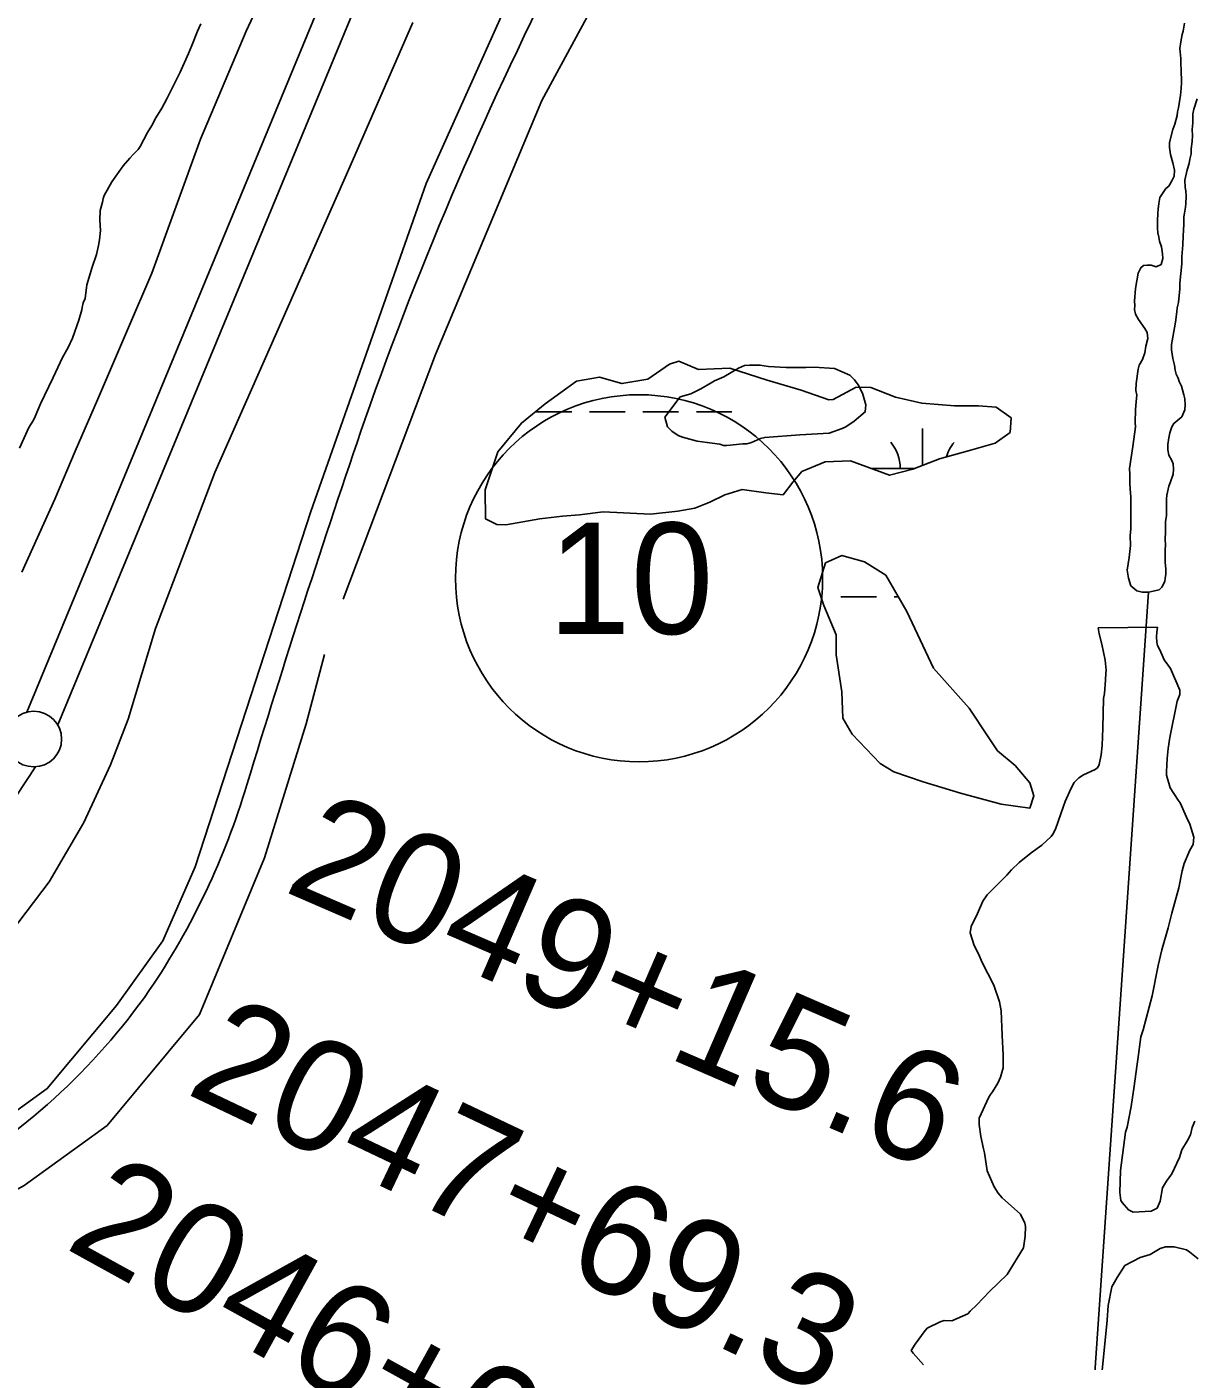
# Model space of a CAD drawing. Extents: x 3245246 to 3283090, y 806824 to 832173.
# Drawn here: x 3254865 to 3255914, y 813236 to 814436 of the extents above; entities that cross this region are included whole.
import ezdxf

# ---------------------------------------------------------------- set-up
doc = ezdxf.new("R2010")
doc.units = 0
for name, color, linetype in [('V-LEVE-TOET', 7, 'Continuous'), ('V-ROAD-CNTR', 7, 'Continuous'), ('V-ROAD-IDEN', 7, 'Continuous'), ('V-SITE-VEGE', 7, 'Continuous'), ('V-SURV-IDEN', 7, 'Continuous'), ('V-SURV-LINE', 7, 'Continuous'), ('V-TOPO-SHOR', 7, 'Continuous'), ('V-WETL-SWMP', 7, 'Continuous')]:
    doc.layers.add(name, color=color, linetype=linetype)

msp = doc.modelspace()

# ---------------------------------------------------------------- linework, layer by layer
at = {"layer": 'V-LEVE-TOET'}
for points in [[(3255105.8, 814525.4), (3255062.2, 814431.4), (3255021, 814334.4), (3254977.4, 814214.1), (3254955.5, 814162.9), (3254928.6, 814100.1), (3254908.3, 814053.9), (3254890, 814010.7), (3254860.4, 813945.3)], [(3254850.4, 813620.9), (3254884.9, 813666.8), (3254916.2, 813720.3), (3254940.1, 813772.1), (3254956.1, 813813), (3254980.7, 813894.7), (3255033.9, 814034.9), (3255155.6, 814310.1), (3255211.8, 814439.3)]]:
    msp.add_lwpolyline(points, dxfattribs=at)
at = {"layer": 'V-ROAD-CNTR'}
for centre, radius, start, end in [((3258365.2, 812956.2), 3389, 152.8165, 160.5948), ((3264443.2, 810902.6), 9804.3, 161.07613, 163.09148), ((3254418.2, 813946.7), 672.7, 325.9145, 343.3613), ((3254497, 813904.1), 583.6, 299.501, 325.0427)]:
    msp.add_arc(centre, radius, start, end, dxfattribs=at)
at = {"layer": 'V-ROAD-IDEN'}
msp.add_circle((3255415.3, 813939.7), 165, dxfattribs=at)
msp.add_circle((3255415.3, 813939.7), 165, dxfattribs=at)
at = {"layer": 'V-SITE-VEGE'}
for p, q in [((3255827.9, 813895.1), (3255881.4, 813895.7)), ((3255828.9, 813889.8), (3255827.9, 813895.1)), ((3255881.4, 813895.7), (3255880.8, 813891.4)), ((3255831.3, 813880.4), (3255828.9, 813889.8)), ((3255834.2, 813866.2), (3255831.3, 813880.4)), ((3255880.8, 813891.4), (3255880.4, 813887.1)), ((3255880.4, 813887.1), (3255880.8, 813882.4)), ((3255880.8, 813882.4), (3255881.4, 813879.4)), ((3255881.4, 813879.4), (3255883.1, 813876.1)), ((3255883.1, 813876.1), (3255885.4, 813870.5)), ((3255885.4, 813870.5), (3255887.4, 813866.5)), ((3255835.2, 813857.2), (3255834.2, 813866.2)), ((3255834.9, 813854.5), (3255835.2, 813857.2)), ((3255887.4, 813866.5), (3255893.1, 813858.5)), ((3255893.1, 813858.5), (3255901.4, 813839.2)), ((3255833.6, 813836.2), (3255834.6, 813848.2)), ((3255834.6, 813848.2), (3255834.9, 813854.5)), ((3255832.9, 813831.6), (3255833.6, 813836.2)), ((3255901.4, 813835.2), (3255899, 813829.2)), ((3255901.4, 813839.2), (3255901.4, 813835.2)), ((3255832.2, 813805), (3255832.9, 813831.6)), ((3255899, 813829.2), (3255892.4, 813796.7)), ((3255831.6, 813789.4), (3255832.2, 813805)), ((3255892.4, 813796.7), (3255891, 813786.7)), ((3255830.6, 813781.1), (3255831.6, 813789.4)), ((3255891, 813786.7), (3255890, 813777.7)), ((3255827.6, 813769.8), (3255828.9, 813772.4)), ((3255828.9, 813772.4), (3255830.6, 813781.1)), ((3255890, 813777.7), (3255889.4, 813765.8)), ((3255806.3, 813756.2), (3255810.6, 813760.5)), ((3255810.6, 813760.5), (3255814.9, 813763.1)), ((3255814.9, 813763.1), (3255825.2, 813767.8)), ((3255825.2, 813767.8), (3255827.6, 813769.8)), ((3255889.4, 813765.8), (3255889.4, 813762.8)), ((3255889.4, 813762.8), (3255892.7, 813751.5)), ((3255798.3, 813739.2), (3255803.3, 813750.5)), ((3255803.3, 813750.5), (3255806.3, 813756.2)), ((3255892.7, 813751.5), (3255900, 813740.2)), ((3255796.7, 813734.9), (3255798.3, 813739.2)), ((3255900, 813740.2), (3255901.7, 813737.9)), ((3255901.7, 813737.9), (3255907.3, 813724.9)), ((3255789.7, 813714.3), (3255796.7, 813734.9)), ((3255907.3, 813724.9), (3255910.3, 813718.6)), ((3255787.3, 813709.6), (3255789.7, 813714.3)), ((3255910.3, 813718.6), (3255914, 813706.9)), ((3255777.4, 813699.7), (3255785.7, 813707.6)), ((3255785.7, 813707.6), (3255787.3, 813709.6)), ((3255913.3, 813700.3), (3255910.3, 813695.3)), ((3255914, 813706.9), (3255913.3, 813700.3)), ((3255757.1, 813684.4), (3255767.7, 813693)), ((3255767.7, 813693), (3255777.4, 813699.7)), ((3255910.3, 813695.3), (3255905.3, 813683.4)), ((3255745.8, 813672.8), (3255750.1, 813677.7)), ((3255750.1, 813677.7), (3255757.1, 813684.4)), ((3255903.6, 813676.7), (3255900.6, 813661.4)), ((3255905.3, 813683.4), (3255903.6, 813676.7)), ((3255728.2, 813655.2), (3255745.8, 813672.8)), ((3255724.2, 813649.5), (3255728.2, 813655.2)), ((3255900.6, 813661.4), (3255894.3, 813638.8)), ((3255719.5, 813638.5), (3255724.2, 813649.5)), ((3255713.9, 813626.6), (3255719.5, 813638.5)), ((3255894.3, 813638.8), (3255891, 813625.5)), ((3255712.9, 813620.9), (3255713.9, 813626.6)), ((3255716.5, 813609.6), (3255712.9, 813620.9)), ((3255891, 813625.5), (3255885.3, 813605.9)), ((3255720.8, 813601.7), (3255716.5, 813609.6)), ((3255885.3, 813605.9), (3255882, 813591.6)), ((3255723.5, 813595), (3255720.8, 813601.7)), ((3255734.1, 813574.1), (3255723.5, 813595)), ((3255882, 813591.6), (3255876.4, 813564.4)), ((3255739.4, 813559.1), (3255734.1, 813574.1)), ((3255740.8, 813550.8), (3255739.4, 813559.1)), ((3255876.4, 813564.4), (3255868.4, 813533.8)), ((3255741.8, 813528.9), (3255740.8, 813550.8)), ((3255868.4, 813533.8), (3255866.4, 813527.5)), ((3255742.7, 813511.3), (3255741.8, 813528.9)), ((3255866.4, 813527.5), (3255863.7, 813507.2)), ((3255742.7, 813499.6), (3255742.7, 813511.3)), ((3255740.1, 813491.3), (3255742.7, 813499.6)), ((3255862.7, 813500.9), (3255860.4, 813483.3)), ((3255863.7, 813507.2), (3255862.7, 813500.9)), ((3255733.1, 813478), (3255737.8, 813486)), ((3255737.8, 813486), (3255740.1, 813491.3)), ((3255721.1, 813454.4), (3255729.8, 813473.4)), ((3255729.8, 813473.4), (3255731.1, 813475.7)), ((3255731.1, 813475.7), (3255733.1, 813478)), ((3255860.4, 813483.3), (3255857.7, 813465)), ((3255857.7, 813465), (3255854.1, 813446.4)), ((3255721.1, 813448.8), (3255721.1, 813454.4)), ((3255722.5, 813438.1), (3255721.1, 813448.8)), ((3255912.5, 813446.1), (3255914.9, 813451.7)), ((3255724.8, 813426.8), (3255722.5, 813438.1)), ((3255852.7, 813441.8), (3255848.1, 813407.5)), ((3255854.1, 813446.4), (3255852.7, 813441.8)), ((3255908.2, 813434.4), (3255910.9, 813439.4)), ((3255910.9, 813439.4), (3255912.5, 813446.1)), ((3255725.8, 813423.2), (3255724.8, 813426.8)), ((3255901.2, 813419.2), (3255903.2, 813426.1)), ((3255903.2, 813426.1), (3255908.2, 813434.4)), ((3255728.1, 813407.2), (3255725.8, 813423.2)), ((3255894.3, 813404.5), (3255901.2, 813419.2)), ((3255734.4, 813392.6), (3255728.1, 813407.2)), ((3255848.1, 813407.5), (3255847.4, 813387.6)), ((3255889.3, 813397.9), (3255894.3, 813404.5)), ((3255738.1, 813387), (3255734.4, 813392.6)), ((3255883.6, 813379.9), (3255885.9, 813391.9)), ((3255885.9, 813391.9), (3255889.3, 813397.9)), ((3255741.7, 813383), (3255738.1, 813387)), ((3255758.3, 813368.3), (3255741.7, 813383)), ((3255847.4, 813387.6), (3255848.4, 813380.6)), ((3255848.4, 813380.6), (3255849.7, 813378.6)), ((3255849.7, 813378.6), (3255855.4, 813372)), ((3255881, 813373.6), (3255883.6, 813379.9)), ((3255762, 813360), (3255758.3, 813368.3)), ((3255855.4, 813372), (3255859.4, 813370)), ((3255859.4, 813370), (3255875.6, 813371)), ((3255875.6, 813371), (3255881, 813373.6)), ((3255762.6, 813357), (3255762, 813360)), ((3255762.3, 813348.4), (3255762.6, 813357)), ((3255761, 813337.8), (3255762.3, 813348.4)), ((3255746.3, 813313.8), (3255761, 813337.8)), ((3255865.7, 813329.1), (3255852, 813322.1)), ((3255874.6, 813331.8), (3255865.7, 813329.1)), ((3255883.6, 813337.4), (3255874.6, 813331.8)), ((3255888.6, 813338.7), (3255883.6, 813337.4)), ((3255896.2, 813338.7), (3255888.6, 813338.7)), ((3255907.5, 813336.1), (3255896.2, 813338.7)), ((3255910.5, 813334.1), (3255907.5, 813336.1)), ((3255917.8, 813328.1), (3255910.5, 813334.1)), ((3255852, 813322.1), (3255845, 813311.2)), ((3255730.4, 813298.6), (3255746.3, 813313.8)), ((3255845, 813311.2), (3255840.4, 813302.9)), ((3255718.8, 813286.6), (3255730.4, 813298.6)), ((3255840.4, 813302.9), (3255837.1, 813286.2)), ((3255710.8, 813278.6), (3255712.8, 813281)), ((3255712.8, 813281), (3255718.8, 813286.6)), ((3255837.1, 813286.2), (3255836.1, 813272.9)), ((3255674.2, 813265.7), (3255685.9, 813271.3)), ((3255685.9, 813271.3), (3255689.5, 813272.7)), ((3255689.5, 813272.7), (3255696.5, 813272.3)), ((3255696.5, 813272.3), (3255710.8, 813278.6)), ((3255836.1, 813272.9), (3255831.4, 813224.8)), ((3255666.9, 813255.7), (3255671.6, 813262.4)), ((3255671.6, 813262.4), (3255674.2, 813265.7)), ((3255659.9, 813245.7), (3255663.6, 813251.4)), ((3255661.6, 813243.1), (3255659.9, 813245.7)), ((3255663.6, 813251.4), (3255666.9, 813255.7)), ((3255670.9, 813232.8), (3255661.6, 813243.1))]:
    msp.add_line(p, q, dxfattribs=at)
msp.add_lwpolyline([(3255021.4, 814438.1), (3255018.4, 814431.4), (3255013.4, 814418.5), (3255010.4, 814411.5), (3255002.8, 814394.5), (3254990.8, 814370.6), (3254986.2, 814362.3), (3254980.8, 814353.7), (3254977.2, 814346.7), (3254973.5, 814340.4), (3254966.9, 814327.7), (3254964.9, 814325.1), (3254960.9, 814320.8), (3254957.6, 814317.4), (3254951.6, 814310.5), (3254941.3, 814296.2), (3254934.6, 814283.9), (3254933.6, 814281.2), (3254933, 814277.9), (3254931, 814270.3), (3254930.6, 814261.6), (3254931.3, 814252.3), (3254930.3, 814244), (3254929.3, 814238.7), (3254927.6, 814230.7), (3254923.6, 814219.4), (3254919, 814203.5), (3254917.3, 814191.2), (3254915.7, 814187.2), (3254914.7, 814183.2), (3254914.3, 814180.9), (3254911.7, 814171.6), (3254906, 814155.6), (3254902, 814147.3), (3254897, 814138.3), (3254888.7, 814120.1), (3254880.7, 814104.1), (3254877.1, 814096.5), (3254872.4, 814085.2), (3254870.8, 814081.8), (3254866.8, 814075.2), (3254858.5, 814056.6)], dxfattribs=at)
msp.add_lwpolyline([(3255452.1, 814102.9), (3255461.8, 814105.5), (3255470.7, 814109.9), (3255480.1, 814115.5), (3255483, 814117.2), (3255491.4, 814120.8), (3255504.6, 814128.5), (3255510, 814131.1), (3255514.6, 814131.4), (3255523.9, 814131.4), (3255531.6, 814130.1), (3255547.5, 814129.1), (3255565.1, 814129.1), (3255572.8, 814129.4), (3255591.1, 814128.4), (3255604.7, 814122.4), (3255609, 814118.1), (3255612.3, 814113.5), (3255616, 814106.2), (3255619, 814095.5), (3255618.6, 814089.2), (3255608.7, 814080.9), (3255601.3, 814075.9), (3255598, 814074.3), (3255586.1, 814070.3), (3255559.8, 814068.6), (3255528.2, 814066.3), (3255524.6, 814065.3), (3255516.3, 814061.7), (3255512.3, 814060.7), (3255508.6, 814060.7), (3255494.3, 814059), (3255491.3, 814059), (3255488, 814060.3), (3255476.4, 814061.7), (3255467.4, 814063), (3255454.4, 814066.7), (3255450.5, 814068), (3255444.8, 814072), (3255440.8, 814076), (3255438.5, 814084.6)], close=True, dxfattribs=at)
at = {"layer": 'V-SURV-LINE'}
for points in [[(3254865, 813819.4), (3255157.5, 814525.8)], [(3255185.3, 814514.3), (3254892.7, 813807.9)], [(3254872.7, 813770.2), (3254814, 813681.6)]]:
    msp.add_lwpolyline(points, dxfattribs=at)
msp.add_circle((3254871.2, 813795.2), 25, dxfattribs=at)
at = {"layer": 'V-TOPO-SHOR'}
for points in [[(3256311.9, 815223.8), (3256133.4, 815107.6), (3255809.6, 814916.9), (3255693.3, 814842.2), (3255577.1, 814767.5), (3255452.5, 814668), (3255390.2, 814593.3), (3255311.3, 814489.6), (3255224, 814294.5), (3255120.2, 813999.9), (3255016.2, 813680.3), (3254987.2, 813613.9), (3254945.6, 813555.8), (3254883.3, 813481.1), (3254808.6, 813427.2), (3254754.6, 813389.9), (3254696.5, 813365), (3254601, 813331.8), (3254343.7, 813307), (3253957.7, 813274), (3253484.5, 813241), (3252857.7, 813170.7), (3252222.6, 813108.7)], [(3255149.2, 813921), (3255232.3, 814140.9), (3255327.8, 814369.2), (3255410.9, 814522.7), (3255464.9, 814605.7), (3255543.8, 814680.4), (3255668.4, 814763.3), (3255921.6, 814912.7), (3256046.2, 814979)], [(3255872.5, 814155.4), (3255871.9, 814160.7), (3255869.9, 814164.3), (3255864.2, 814172.3), (3255861.6, 814177), (3255860.6, 814181.3), (3255860.9, 814185), (3255860.6, 814188.9), (3255861.6, 814200.2), (3255863.9, 814213.9), (3255866.2, 814218.8), (3255868.6, 814220.8), (3255871.9, 814221.2), (3255875.6, 814221.2), (3255880.2, 814219.8), (3255884.5, 814221.8), (3255886.2, 814227.2), (3255885.9, 814231.5), (3255884.9, 814237.5), (3255883.2, 814242.8), (3255882.5, 814246.4), (3255881.5, 814250.1), (3255881.2, 814254.4), (3255881.2, 814261.1), (3255881.5, 814268), (3255881.9, 814271.4), (3255882.5, 814276.7), (3255883.5, 814282), (3255888.9, 814290), (3255891.5, 814292.3), (3255894.2, 814296.9), (3255896.2, 814301.3), (3255896.5, 814306.6), (3255895.2, 814313.2), (3255892.9, 814320.5), (3255892.2, 814326.8), (3255892.2, 814331.5), (3255895.2, 814343.1), (3255896.9, 814347.8), (3255898.9, 814355.8), (3255899.2, 814359.1), (3255900.2, 814362.7), (3255901.9, 814374), (3255902.5, 814380), (3255902.9, 814385.3), (3255902.9, 814389), (3255902.5, 814393.3), (3255902.5, 814397.6), (3255902.2, 814401.3), (3255902.2, 814406.9), (3255901.5, 814415.9), (3255902.2, 814421.9), (3255903.5, 814428.5), (3255904.5, 814431.5), (3255905.5, 814438.8)], [(3255917.1, 814370.7), (3255914.1, 814361.4), (3255913.1, 814357.1)], [(3255913.1, 814357.1), (3255913.1, 814349.1), (3255912.5, 814343.1), (3255912.8, 814337.8), (3255912.5, 814332.2), (3255911.5, 814325.8), (3255911.5, 814321.2), (3255910.5, 814316.5), (3255909.8, 814312.6), (3255908.1, 814306.9), (3255905.8, 814297.6), (3255906.1, 814291), (3255906.8, 814288), (3255907.1, 814283.3), (3255906.8, 814276.3), (3255906.5, 814273.3), (3255905.5, 814268), (3255905.1, 814264.7), (3255905.1, 814257.7), (3255904.5, 814247.4), (3255904.1, 814239.4), (3255903.1, 814228.8), (3255903.1, 814222.5), (3255901.5, 814204.9), (3255901.5, 814199.9), (3255900.1, 814187.6), (3255899.1, 814182.9), (3255898.8, 814179.3), (3255897.5, 814170), (3255895.1, 814156.4), (3255893.8, 814150), (3255893.8, 814145.1), (3255895.1, 814137.4), (3255896.5, 814131.4), (3255897.1, 814126.8), (3255898.1, 814123.1), (3255899.8, 814119.5), (3255900.8, 814116.5), (3255902.8, 814112.5), (3255905.1, 814104.5), (3255905.8, 814100.9), (3255906.1, 814095.5), (3255905.8, 814091.2), (3255903.1, 814084.9), (3255896.1, 814078.9), (3255894.1, 814075.9), (3255892.5, 814070.6), (3255891.5, 814066), (3255890.5, 814060), (3255890.5, 814055.3), (3255891.5, 814050.3), (3255894.1, 814045.7), (3255895.4, 814042.7), (3255895.8, 814037.7), (3255895.4, 814033.4), (3255892.8, 814025.4), (3255891.4, 814022.4), (3255889.8, 814014.5), (3255889.5, 814010.8), (3255889.4, 813996.2), (3255888.4, 813990.5), (3255888.4, 813981.2), (3255888.1, 813974.9), (3255888.4, 813969.6), (3255888.1, 813965.6), (3255888.1, 813954.3), (3255888.8, 813948), (3255888.8, 813943), (3255888.1, 813939.7), (3255887.8, 813936.7), (3255885.1, 813931.7), (3255882.8, 813929.4), (3255873.1, 813927.4), (3255867.5, 813927.4), (3255862.8, 813928.4), (3255857.5, 813933), (3255855.2, 813939.7), (3255854.2, 813947), (3255855.9, 813958.3), (3255857.2, 813969.3), (3255856.9, 813978.2), (3255857.5, 813983.9), (3255857.5, 814012.8), (3255856.9, 814019.8), (3255856.6, 814025.4), (3255856.6, 814033.4), (3255856.2, 814038.4), (3255859.2, 814058.3), (3255861.6, 814075.9), (3255861.2, 814079.9), (3255861.6, 814091.2), (3255862.2, 814098.5), (3255862.6, 814104.2), (3255861.9, 814108.5), (3255862.2, 814114.8), (3255863.9, 814127.8), (3255864.9, 814131.4), (3255867.9, 814136.4), (3255869.9, 814142.4), (3255870.9, 814148.4), (3255872.5, 814155.4)], [(3255873.1, 813927.4), (3255795.1, 812790.1), (3255705.1, 812201.8)], [(3254708.9, 813315.2), (3254779.5, 813348.4), (3254862.5, 813394), (3254937.3, 813447.9), (3255020.3, 813547.5), (3255078.5, 813688.6), (3255115.9, 813808.9), (3255132.5, 813871.2)]]:
    msp.add_lwpolyline(points, dxfattribs=at)
at = {"layer": 'V-WETL-SWMP'}
for p, q in [((3255322.8, 814089.4), (3255354.8, 814089.4)), ((3255370.8, 814089.4), (3255402.8, 814089.3)), ((3255418.8, 814089.3), (3255450.8, 814089.3)), ((3255466.8, 814089.3), (3255498.8, 814089.3)), ((3255670.1, 814041.3), (3255670.1, 814074.5)), ((3255623.6, 814038.5), (3255662.8, 814038.5)), ((3255596.6, 813923.1), (3255628.6, 813923.1)), ((3255644.6, 813923.1), (3255648.5, 813923.1))]:
    msp.add_line(p, q, dxfattribs=at)
for points in [[(3255425.5, 813997.5), (3255382.9, 813999.5), (3255361.7, 813996.8), (3255346.4, 813995.5), (3255326.1, 813993.2), (3255295.5, 813987.9), (3255287.5, 813988.2), (3255277.2, 813993.2), (3255276.9, 814019.1), (3255288.2, 814053.3), (3255309.5, 814079.3), (3255330.8, 814096.5), (3255359, 814116.8), (3255379.6, 814120.4), (3255399.9, 814114.8), (3255423.2, 814118.8), (3255442.8, 814132.1), (3255451.1, 814135), (3255468.7, 814127.4), (3255497, 814128.7), (3255530.5, 814117.7), (3255561.1, 814108.8), (3255586, 814100.1), (3255589.7, 814100.4), (3255610.6, 814111.4), (3255623.6, 814111.1), (3255645.8, 814102.4), (3255669.4, 814097.1), (3255698.7, 814094.8), (3255720.3, 814094.8), (3255736.2, 814093.4), (3255749.8, 814083.8), (3255748.8, 814070.8), (3255735.5, 814061.2), (3255712.3, 814054.5), (3255685.4, 814047.2), (3255661.4, 814037.9), (3255640.5, 814032.3), (3255605.3, 814045.3), (3255582.7, 814044.3), (3255561.7, 814035.7), (3255553.4, 814026), (3255544.8, 814014.7), (3255529.2, 814016.4), (3255507.9, 814019.4), (3255492.3, 814014.7), (3255479, 814008.1), (3255465.3, 814002.8), (3255450.1, 814000.1)], [(3255606.9, 813799.7), (3255598.6, 813814), (3255597.6, 813837.6), (3255592.6, 813870.8), (3255592.6, 813888.8), (3255581.3, 813915.3), (3255576, 813931.3), (3255583, 813953.6), (3255597.6, 813960.2), (3255617.9, 813954.5), (3255637.1, 813942.6), (3255656.1, 813910), (3255680, 813858.8), (3255711.9, 813822.9), (3255729.2, 813797.3), (3255737.5, 813784.7), (3255753.4, 813771.4), (3255766.7, 813755.8), (3255770.3, 813744.1), (3255766.7, 813733.2), (3255740.8, 813736.8), (3255704.2, 813746.5), (3255670.7, 813756.8), (3255644.4, 813765.8), (3255632.1, 813773.4)]]:
    msp.add_lwpolyline(points, close=True, dxfattribs=at)
for centre, start, end in [((3255614.8, 814039), 359.2032, 40.7468), ((3255725.3, 814038.9), 139.2032, 163.5546)]:
    msp.add_arc(centre, 35.2, start, end, dxfattribs=at)

# ---------------------------------------------------------------- texts
at = {"layer": 'V-ROAD-IDEN'}
msp.add_text('10', height=100, rotation=0, dxfattribs=at).set_placement((3255333.4, 813889.7))
at = {"layer": 'V-SURV-IDEN'}
for s, rotation, p in [('2049+15.6', 336.5718, (3255094.2, 813659.1)), ('2047+69.3', 334.5838, (3255006.2, 813477.4)), ('2046+04.4', 331.0947, (3254897.5, 813338.5))]:
    msp.add_text(s, height=100, rotation=rotation, dxfattribs=at).set_placement(p)

doc.saveas('drawing.dxf')
